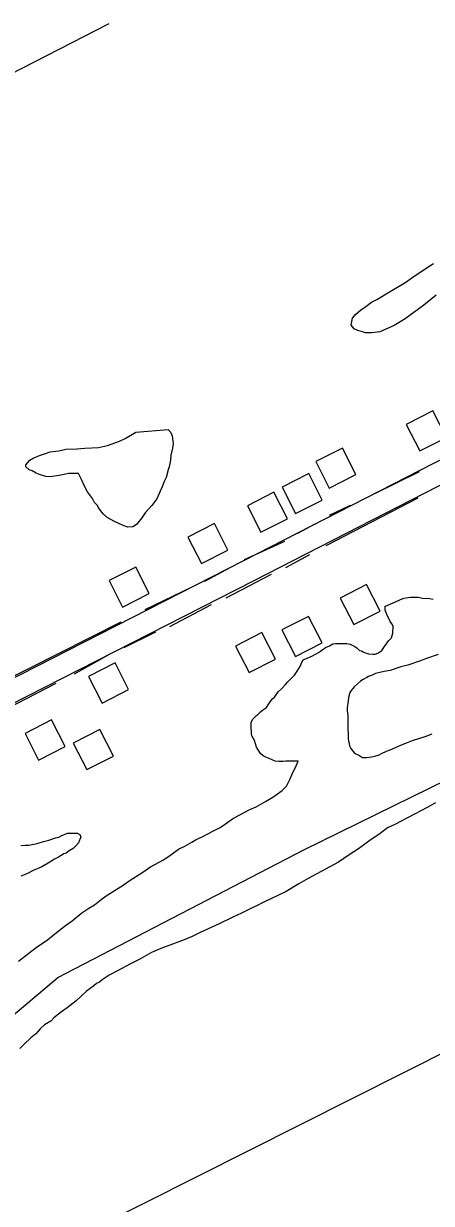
# Model space of a CAD drawing. Extents: x 3187622 to 3225504, y 800805 to 826213.
# Drawn here: x 3199818 to 3200364, y 808726 to 810309 of the extents above; entities that cross this region are included whole.
import ezdxf

# ---------------------------------------------------------------- set-up
doc = ezdxf.new("R2010")
doc.units = 0
for name, color, linetype in [('V-BLDG-OTLN', 7, 'Continuous'), ('V-ROAD-CNTR', 7, 'Continuous'), ('V-SITE-VEGE', 7, 'Continuous'), ('V-TOPO-SHOR', 7, 'Continuous')]:
    doc.layers.add(name, color=color, linetype=linetype)

msp = doc.modelspace()

# ---------------------------------------------------------------- linework, layer by layer
at = {"layer": 'V-BLDG-OTLN'}
for points in [[(3200348.5, 809735.7), (3200384.1, 809753.8), (3200366, 809789.5), (3200330.4, 809771.3)], [(3200227.2, 809685.7), (3200262.8, 809703.9), (3200244.7, 809739.5), (3200209, 809721.4)], [(3200182, 809651.5), (3200217.7, 809669.7), (3200199.6, 809705.3), (3200163.9, 809687.2)], [(3200135.5, 809626.5), (3200171.1, 809644.6), (3200153, 809680.2), (3200117.4, 809662.1)], [(3200055.7, 809584.5), (3200091.4, 809602.6), (3200073.2, 809638.3), (3200037.6, 809620.1)], [(3199950.2, 809526), (3199985.9, 809544.2), (3199967.7, 809579.8), (3199932.1, 809561.7)], [(3200277.2, 809556.3), (3200241.6, 809538.1), (3200259.9, 809502.5), (3200295.5, 809520.7)], [(3200199.3, 809513.5), (3200163.7, 809495.3), (3200181.9, 809459.7), (3200217.5, 809478)], [(3200136.9, 809491.9), (3200101.3, 809473.7), (3200119.6, 809438.1), (3200155.2, 809456.3)], [(3199940, 809451.1), (3199904.4, 809432.8), (3199922.6, 809397.2), (3199958.2, 809415.5)], [(3199855, 809374.6), (3199819.4, 809356.3), (3199837.6, 809320.7), (3199873.2, 809339)], [(3199919.6, 809361.7), (3199884, 809343.5), (3199902.3, 809307.9), (3199937.9, 809326.1)]]:
    msp.add_lwpolyline(points, close=True, dxfattribs=at)
at = {"layer": 'V-ROAD-CNTR'}
for points in [[(3198778.6, 808898.7), (3198786.8, 808910.4), (3198798.2, 808920.6), (3198816.9, 808931.7), (3199292.6, 809167.3), (3199621.4, 809337.6), (3200112.6, 809588.5), (3200676.8, 809878), (3201104, 810095.5), (3201257.9, 810176.9)], [(3198803, 808881.2), (3198809.4, 808890.4), (3198816, 808896.3), (3198831.2, 808905.4), (3199306.1, 809140.6), (3199635.1, 809311), (3200126.3, 809561.8), (3200690.5, 809851.3), (3201117.8, 810068.8), (3201271.9, 810150.4)]]:
    msp.add_lwpolyline(points, dxfattribs=at)
at = {"layer": 'V-SITE-VEGE'}
for points in [[(3200276, 809929.5), (3200283.9, 809935.3), (3200290.8, 809938.9), (3200307.7, 809949.4), (3200328.3, 809961.4), (3200341, 809970.3), (3200363.2, 809985), (3200366.9, 809987.1)], [(3200370.4, 809944.9), (3200354, 809931.3), (3200329.1, 809913), (3200314.3, 809904.1), (3200294.8, 809895.7), (3200284.3, 809894.2), (3200275.8, 809894.2), (3200271.6, 809895.3), (3200265.3, 809897.4), (3200260.6, 809899.6), (3200256.4, 809904.3), (3200258.5, 809913.8), (3200262.2, 809919), (3200269.1, 809924.8), (3200276, 809929.5)], [(3200122.8, 809355.9), (3200122.3, 809366.4), (3200122.3, 809371.7), (3200124.5, 809375.4), (3200129.7, 809380.6), (3200131.9, 809382.2), (3200135, 809385.4), (3200137.7, 809387.5), (3200143, 809391.1), (3200145.1, 809394.8), (3200148.8, 809400), (3200151.4, 809403.2), (3200153.6, 809405.3), (3200158.9, 809412.6), (3200163.1, 809416.3), (3200168.4, 809422.1), (3200171.6, 809425.8), (3200180.6, 809434.7), (3200184.3, 809439.9), (3200188.5, 809447.3), (3200190.1, 809451), (3200192.2, 809455.2), (3200202.8, 809459.9), (3200209.7, 809463.5), (3200212.8, 809465.1), (3200215.5, 809466.7), (3200217.1, 809468.2), (3200222.3, 809471.9), (3200227.6, 809474), (3200231.9, 809476.6), (3200235.5, 809477.1), (3200250.8, 809477.1), (3200255, 809476.5), (3200261.3, 809473.3), (3200264, 809471.2), (3200267.6, 809468), (3200270.3, 809467.5), (3200272.4, 809465.9), (3200276.6, 809464.3), (3200279.7, 809463.2), (3200285.5, 809462.7), (3200288.7, 809462.7), (3200292.4, 809464.2), (3200297.7, 809467.9), (3200301.4, 809473.1), (3200307.2, 809481), (3200310.4, 809484.7), (3200312.5, 809491), (3200312.6, 809500.5), (3200311, 809503.7), (3200308.9, 809506.8), (3200304.7, 809515.3), (3200302.1, 809522.1), (3200302.1, 809527.4), (3200304.8, 809528.4), (3200321.7, 809535.7), (3200327, 809537.8), (3200335.9, 809539.4), (3200346.5, 809539.3), (3200352.2, 809538.2), (3200361.7, 809537.7), (3200366.5, 809536.6)], [(3200373, 809462.3), (3200357.7, 809457.1), (3200348.2, 809453.4), (3200332.4, 809448.2), (3200322.9, 809445.7), (3200308.6, 809441), (3200300.7, 809439.4), (3200289.1, 809436.8), (3200283.8, 809434.2), (3200279.6, 809432.7), (3200277.5, 809431.6), (3200272.7, 809429), (3200269, 809426.4), (3200261.1, 809419.6), (3200256.3, 809414.3), (3200254.7, 809411.2), (3200253.1, 809404.9), (3200252.6, 809399.6), (3200251, 809390.6), (3200251, 809387), (3200252, 809380.6), (3200251.9, 809361.7), (3200252.4, 809356.4)], [(3200252.4, 809356.4), (3200252.4, 809349), (3200252.9, 809346.4), (3200253.9, 809342.7), (3200254.4, 809340), (3200256, 809336.4), (3200261.2, 809330), (3200267, 809327.3), (3200271.8, 809324.2), (3200277, 809324.1), (3200280.7, 809324.7), (3200286, 809325.7), (3200289.7, 809326.2), (3200293.9, 809327.8), (3200297.1, 809329.3), (3200303.9, 809332.5), (3200308.7, 809334.5), (3200315, 809337.1), (3200324, 809341.3), (3200329.8, 809343.4), (3200338.8, 809347.1), (3200357.2, 809352.8), (3200365.1, 809355.9)], [(3199810.6, 809050.6), (3199824.3, 809061.6), (3199834.4, 809069), (3199849.7, 809079.4), (3199859.2, 809087.3), (3199873.5, 809098.8), (3199882.5, 809105.1), (3199895.7, 809115.6), (3199904.7, 809121.9), (3199912.6, 809126.6), (3199921.6, 809133.4), (3199928, 809138.6), (3199941.7, 809147), (3199950.7, 809152.8), (3199960.2, 809159.6), (3199976, 809169.5), (3199987.7, 809177.4), (3200005.1, 809186.8), (3200014.6, 809193.6), (3200025.2, 809200.9), (3200033.6, 809205.1), (3200043.1, 809210.3), (3200048.9, 809214), (3200055.8, 809217.1), (3200065.3, 809222.3), (3200072.2, 809225.5), (3200081.1, 809230.2), (3200088, 809234.9), (3200097.5, 809241.7), (3200106.5, 809246.9), (3200120.8, 809254.2), (3200129.2, 809257.9), (3200141.9, 809265.2), (3200151.4, 809271), (3200164.1, 809279.9), (3200169.9, 809285.6), (3200174.7, 809295.6), (3200176.8, 809300.9), (3200178.9, 809305.1), (3200181.6, 809309.8), (3200185.3, 809319.3), (3200169, 809319.3), (3200165.3, 809318.8), (3200160, 809318.9), (3200154.8, 809319.4), (3200146.4, 809322.6), (3200142.1, 809324.7), (3200138.5, 809326.3), (3200134.8, 809329.5), (3200129.6, 809338), (3200127, 809346.9), (3200123.3, 809353.3), (3200122.8, 809355.9)], [(3200369.5, 809263.1), (3200358.4, 809256.9), (3200341.5, 809248), (3200315.1, 809234.4), (3200305.1, 809229.7), (3200293.4, 809220.8), (3200283.4, 809214), (3200266.5, 809201.4), (3200253.8, 809193.6), (3200239.5, 809183.6), (3200198.9, 809161.7), (3200186.2, 809154.4), (3200169.3, 809144.4), (3200158.2, 809138.7), (3200141.3, 809130.9), (3200109.6, 809115.2), (3200098, 809110), (3200079.5, 809101.1), (3200054.2, 809089.1), (3200043.6, 809083.9), (3200032.5, 809079.2), (3200001.4, 809067.7), (3199988.7, 809062.5), (3199973.4, 809053.6), (3199960.7, 809047.3), (3199942.3, 809037.4), (3199932.2, 809032.2), (3199922.7, 809025.9), (3199919, 809022.8), (3199915.3, 809020.7), (3199911.6, 809017.5), (3199901.6, 809010.7), (3199895.2, 809004.4), (3199887.8, 808997.6), (3199875.7, 808988.2), (3199868.3, 808982.9), (3199858.2, 808974.6), (3199854, 808970.4), (3199845.5, 808965.1), (3199840.2, 808960.4), (3199833.9, 808953.1), (3199827, 808947.8), (3199818, 808938.9), (3199812.2, 808933.7)], [(3199813.9, 809206), (3199819.7, 809206.6), (3199824.5, 809206.5), (3199833.4, 809208.1), (3199835.5, 809208.6), (3199844, 809211.2), (3199851.4, 809213.3), (3199860.3, 809216.4), (3199864.5, 809217.4), (3199867.7, 809219), (3199876.2, 809222.6), (3199889.9, 809222.6), (3199893, 809221), (3199894, 809217.3), (3199892.4, 809213.1), (3199890.9, 809209.4), (3199887.7, 809205.7), (3199884, 809202.1), (3199878.7, 809198.9), (3199874.5, 809195.8), (3199871.3, 809194.7), (3199864.4, 809190.5), (3199859.1, 809187.9), (3199850.2, 809182.2), (3199841.7, 809177.5), (3199830.1, 809172.3), (3199822.7, 809168.6), (3199813.7, 809165)]]:
    msp.add_lwpolyline(points, dxfattribs=at)
msp.add_lwpolyline([(3199968.1, 809760.7), (3200011.3, 809764.2), (3200015, 809760.5), (3200016.5, 809755.7), (3200018.1, 809745.2), (3200017, 809739.4), (3200014.8, 809729.9), (3200014.3, 809723.1), (3200012.7, 809714.1), (3200011.1, 809710.5), (3200008.4, 809699.9), (3200005.7, 809694.7), (3200003.1, 809687.3), (3200000.4, 809681.5), (3199996.1, 809671.5), (3199989.3, 809662.6), (3199980.3, 809652.6), (3199976, 809645.8), (3199968.6, 809636.9), (3199963.8, 809633.7), (3199957, 809633.2), (3199950.7, 809635.4), (3199938.6, 809641.2), (3199929.6, 809646.5), (3199923.9, 809651.3), (3199920.7, 809655.5), (3199917.6, 809660.3), (3199916.5, 809662.4), (3199912.3, 809666.6), (3199909.7, 809671.9), (3199902.9, 809680.9), (3199899.3, 809688.3), (3199895.1, 809697.3), (3199893.5, 809701), (3199890.9, 809705.2), (3199877.7, 809705.2), (3199871.9, 809704.2), (3199865.1, 809702.7), (3199853, 809701.1), (3199847.2, 809701.2), (3199838.8, 809703.8), (3199834.5, 809706), (3199828.8, 809709.1), (3199825.1, 809710.2), (3199820.4, 809714.4), (3199820.4, 809717.1), (3199825.7, 809723.4), (3199830.4, 809726), (3199838.9, 809729.6), (3199845.7, 809731.7), (3199853.1, 809734.3), (3199864.7, 809735.9), (3199874.2, 809737.9), (3199889, 809738.4), (3199899.5, 809739.4), (3199917.9, 809740.4), (3199930.1, 809742.9), (3199945.9, 809748.7), (3199953.8, 809752.3)], close=True, dxfattribs=at)
at = {"layer": 'V-TOPO-SHOR'}
for p, q in [((3199334.8, 810004), (3199932.2, 810309.2)), ((3200347.7, 809707.8), (3200287.7, 809678)), ((3200222.8, 809608.9), (3200346.4, 809672.7)), ((3200255.2, 809662.4), (3200226.9, 809648.8)), ((3200207.8, 809637.3), (3200184.5, 809624.6)), ((3200167.2, 809613.9), (3200112.9, 809589.4)), ((3200169.1, 809579.1), (3200201, 809596.5)), ((3200093.8, 809578.8), (3200060, 809560.5)), ((3200089.1, 809538.6), (3200149.7, 809570.2)), ((3200042.1, 809552.5), (3199980.1, 809522.4)), ((3200013.6, 809500), (3200069.4, 809529.5)), ((3199947.6, 809505.9), (3199774.2, 809417.9)), ((3199952.2, 809471.6), (3199994.8, 809492.9)), ((3199885.6, 809436.5), (3199930.4, 809461.6)), ((3199667.2, 809323.1), (3199860.9, 809424.1))]:
    msp.add_line(p, q, dxfattribs=at)
for points in [[(3199292.8, 808547.2), (3199863.4, 809029), (3200193.1, 809200.2), (3200554.5, 809377.7), (3200636.9, 809371.4), (3200833.4, 809308), (3201315.3, 809510.9)], [(3201137.7, 809309.6), (3200741.5, 809109.9), (3199911, 808691.4), (3199613, 808548.8), (3199467.2, 808475.9), (3199476.7, 808435.9)]]:
    msp.add_lwpolyline(points, dxfattribs=at)

doc.saveas('drawing.dxf')
